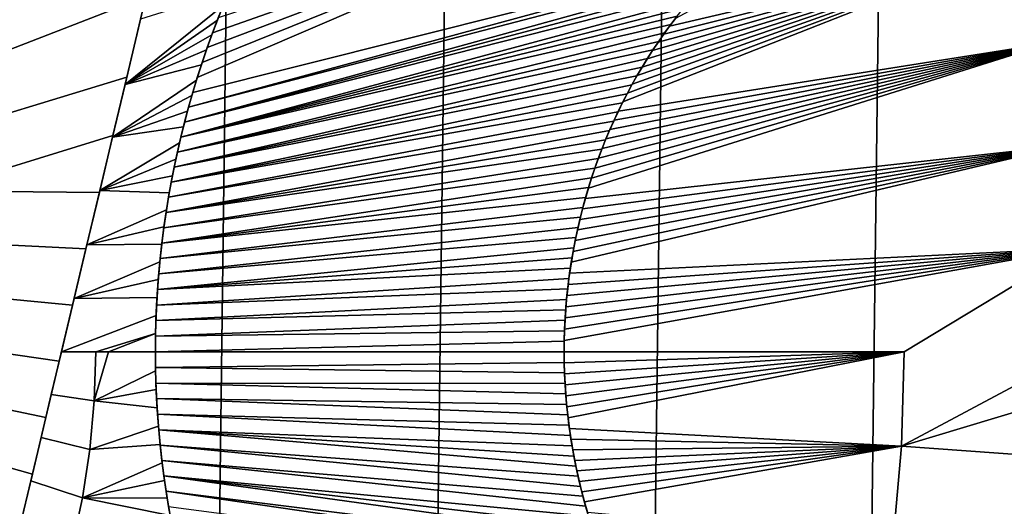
# Model space of a CAD drawing. Header units: metres. Extents: x -109 to 109, y -342 to 66.
# Tile 316 of 512: x 1.434 to 3.361, y -7.867 to -6.915. Entities that reach past the tile are written whole.
import ezdxf

# ---------------------------------------------------------------- set-up
doc = ezdxf.new("R2010")
doc.units = ezdxf.units.M
doc.layers.add('solid_K_24_62_16_000B91', color=7, linetype='CONTINUOUS')

msp = doc.modelspace()

# ---------------------------------------------------------------- linework, layer by layer
at = {"layer": 'solid_K_24_62_16_000B91'}
for points in [[(1.711693, 16.913601, -67), (1.283861, -16.951452, -67), (0.855638, -16.978449, -67), (1.283842, 16.951452, -67)], [(2.139055, 16.864889, -67), (1.711715, -16.913599, -67), (1.283861, -16.951452, -67), (1.711693, 16.913601, -67)], [(2.565308, 16.805328, -67), (2.139079, -16.864885, -67), (1.711715, -16.913599, -67), (2.139055, 16.864889, -67)], [(2.990326, 16.734932, -67), (2.565332, -16.805325, -67), (2.139079, -16.864885, -67), (2.565308, 16.805328, -67)], [(3.413546, 16.653755, -67), (2.99035, -16.734928, -67), (2.565332, -16.805325, -67), (2.990326, 16.734932, -67)], [(3.834734, 16.561848, -67), (3.413569, -16.653751, -67), (2.99035, -16.734928, -67), (3.413546, 16.653755, -67)], [(1.106628, -6.874942, 85.585426), (1.157234, -6.963665, 85.585426), (1.721073, -6.702671, 85.560394), (1.764375, -6.520541, 85.554176)], [(2.717789, -6.912697, 85.428879), (2.706201, -6.927965, 85.429916), (3.412739, -6.762368, 85.372719), (3.360702, -6.565883, 85.372696)], [(1.781939, -7.028167, 85.563416), (1.77309, -7.057299, 85.564194), (2.829129, -6.791859, 85.499199), (2.770736, -6.603265, 85.499199)], [(2.770736, -6.603265, 85.499199), (1.791344, -6.999013, 85.562599), (1.781939, -7.028167, 85.563416)], [(2.770736, -6.603265, 85.499199), (1.801305, -6.969828, 85.561729), (1.791344, -6.999013, 85.562599)], [(2.770736, -6.603265, 85.499199), (1.811878, -6.940559, 85.560806), (1.801305, -6.969828, 85.561729)], [(2.770736, -6.603265, 85.499199), (1.823087, -6.911167, 85.55983), (1.811878, -6.940559, 85.560806)], [(1.157234, -6.963665, 85.585426), (1.200741, -7.056076, 85.585426), (1.681281, -6.870039, 85.565338), (1.721073, -6.702671, 85.560394)], [(2.614834, -7.076132, 85.438095), (2.606125, -7.093839, 85.438881), (3.453368, -6.960656, 85.372719), (3.412739, -6.762368, 85.372719)], [(2.623853, -7.058679, 85.437286), (2.614834, -7.076132, 85.438095), (3.412739, -6.762368, 85.372719)], [(2.63316, -7.041477, 85.436455), (2.623853, -7.058679, 85.437286), (3.412739, -6.762368, 85.372719)], [(2.642733, -7.024525, 85.435593), (2.63316, -7.041477, 85.436455), (3.412739, -6.762368, 85.372719)], [(2.652589, -7.007832, 85.434708), (2.642733, -7.024525, 85.435593), (3.412739, -6.762368, 85.372719)], [(2.662737, -6.991393, 85.4338), (2.652589, -7.007832, 85.434708), (3.412739, -6.762368, 85.372719)], [(2.67317, -6.975193, 85.432869), (2.662737, -6.991393, 85.4338), (3.412739, -6.762368, 85.372719)], [(2.683882, -6.959218, 85.431908), (2.67317, -6.975193, 85.432869), (3.412739, -6.762368, 85.372719)], [(2.694894, -6.943473, 85.430923), (2.683882, -6.959218, 85.431908), (3.412739, -6.762368, 85.372719)], [(2.706201, -6.927965, 85.429916), (2.694894, -6.943473, 85.430923), (3.412739, -6.762368, 85.372719)], [(1.77309, -7.057299, 85.564194), (1.764782, -7.086433, 85.564919), (2.820711, -6.799636, 85.499947), (2.829129, -6.791859, 85.499199)], [(1.764782, -7.086433, 85.564919), (2.804996, -6.814669, 85.501335), (2.820711, -6.799636, 85.499947)], [(1.764782, -7.086433, 85.564919), (1.756993, -7.115597, 85.565598), (2.789795, -6.829868, 85.502678), (2.804996, -6.814669, 85.501335)], [(1.756993, -7.115597, 85.565598), (2.775104, -6.845261, 85.503983), (2.789795, -6.829868, 85.502678)], [(1.670776, -6.914223, 85.486443), (1.640446, -7.041793, 85.489571), (1.832553, -6.887455, 85.478905), (1.84444, -6.859038, 85.477867)], [(1.756993, -7.115597, 85.565598), (2.760894, -6.860853, 85.505241), (2.775104, -6.845261, 85.503983)], [(1.200741, -7.056076, 85.585426), (1.236882, -7.151608, 85.585426), (1.643817, -7.027613, 85.569321), (1.681281, -6.870039, 85.565338)], [(1.681281, -6.870039, 85.565338), (1.643817, -7.027613, 85.569321), (1.640446, -7.041793, 85.489571), (1.670776, -6.914223, 85.486443)], [(1.756993, -7.115597, 85.565598), (1.749712, -7.144808, 85.566231), (2.747145, -6.876612, 85.50647), (2.760894, -6.860853, 85.505241)], [(1.749712, -7.144808, 85.566231), (2.73384, -6.892509, 85.507652), (2.747145, -6.876612, 85.50647)], [(1.640446, -7.041793, 85.489571), (1.821164, -6.916069, 85.479904), (1.832553, -6.887455, 85.478905)], [(1.749712, -7.144808, 85.566231), (2.720995, -6.908557, 85.508789), (2.73384, -6.892509, 85.507652)], [(1.834927, -6.881648, 85.558792), (1.832553, -6.887455, 85.478905), (1.821164, -6.916069, 85.479904), (1.823087, -6.911167, 85.55983)], [(1.640446, -7.041793, 85.489571), (1.810273, -6.944933, 85.48085), (1.821164, -6.916069, 85.479904)], [(1.749712, -7.144808, 85.566231), (2.708589, -6.924761, 85.509895), (2.720995, -6.908557, 85.508789)], [(1.823087, -6.911167, 85.55983), (1.821164, -6.916069, 85.479904), (1.810273, -6.944933, 85.48085), (1.811878, -6.940559, 85.560806)], [(2.720995, -6.908557, 85.508789), (2.708589, -6.924761, 85.509895), (2.706201, -6.927965, 85.429916), (2.717789, -6.912697, 85.428879)], [(1.749712, -7.144808, 85.566231), (1.742938, -7.17409, 85.566826), (2.69659, -6.941116, 85.510963), (2.708589, -6.924761, 85.509895)], [(2.708589, -6.924761, 85.509895), (2.69659, -6.941116, 85.510963), (2.694894, -6.943473, 85.430923), (2.706201, -6.927965, 85.429916)], [(1.640446, -7.041793, 85.489571), (1.799838, -6.974016, 85.481766), (1.810273, -6.944933, 85.48085)], [(1.742938, -7.17409, 85.566826), (2.684976, -6.95762, 85.512001), (2.69659, -6.941116, 85.510963)], [(1.811878, -6.940559, 85.560806), (1.810273, -6.944933, 85.48085), (1.799838, -6.974016, 85.481766), (1.801305, -6.969828, 85.561729)], [(2.69659, -6.941116, 85.510963), (2.684976, -6.95762, 85.512001), (2.683882, -6.959218, 85.431908), (2.694894, -6.943473, 85.430923)], [(1.640446, -7.041793, 85.489571), (1.789881, -7.003406, 85.482635), (1.799838, -6.974016, 85.481766)], [(1.742938, -7.17409, 85.566826), (1.736659, -7.203481, 85.567375), (2.662935, -6.991075, 85.513969), (2.673764, -6.974269, 85.513)], [(1.742938, -7.17409, 85.566826), (2.673764, -6.974269, 85.513), (2.684976, -6.95762, 85.512001)], [(1.801305, -6.969828, 85.561729), (1.799838, -6.974016, 85.481766), (1.789881, -7.003406, 85.482635), (1.791344, -6.999013, 85.562599)], [(2.547349, -7.244876, 85.444168), (2.541466, -7.264936, 85.444702), (3.482485, -7.160959, 85.372719), (3.453368, -6.960656, 85.372719)], [(2.553554, -7.225096, 85.443611), (2.547349, -7.244876, 85.444168), (3.453368, -6.960656, 85.372719)], [(2.560127, -7.205548, 85.443016), (2.553554, -7.225096, 85.443611), (3.453368, -6.960656, 85.372719)], [(2.567037, -7.186251, 85.442398), (2.560127, -7.205548, 85.443016), (3.453368, -6.960656, 85.372719)], [(2.574243, -7.167226, 85.44175), (2.567037, -7.186251, 85.442398), (3.453368, -6.960656, 85.372719)], [(2.581743, -7.148486, 85.441071), (2.574243, -7.167226, 85.44175), (3.453368, -6.960656, 85.372719)], [(2.589573, -7.130013, 85.440369), (2.581743, -7.148486, 85.441071), (3.453368, -6.960656, 85.372719)], [(2.597709, -7.111799, 85.439636), (2.589573, -7.130013, 85.440369), (3.453368, -6.960656, 85.372719)], [(2.606125, -7.093839, 85.438881), (2.597709, -7.111799, 85.439636), (3.453368, -6.960656, 85.372719)], [(2.673764, -6.974269, 85.513), (2.662935, -6.991075, 85.513969), (2.662737, -6.991393, 85.4338), (2.67317, -6.975193, 85.432869)], [(2.684976, -6.95762, 85.512001), (2.673764, -6.974269, 85.513), (2.67317, -6.975193, 85.432869), (2.683882, -6.959218, 85.431908)], [(1.736659, -7.203481, 85.567375), (2.652468, -7.008049, 85.514908), (2.662935, -6.991075, 85.513969)], [(2.662935, -6.991075, 85.513969), (2.652468, -7.008049, 85.514908), (2.652589, -7.007832, 85.434708), (2.662737, -6.991393, 85.4338)], [(1.640446, -7.041793, 85.489571), (1.615937, -7.144879, 85.491791), (1.780394, -7.033168, 85.483467), (1.789881, -7.003406, 85.482635)], [(1.736659, -7.203481, 85.567375), (2.642344, -7.025203, 85.515808), (2.652468, -7.008049, 85.514908)], [(1.791344, -6.999013, 85.562599), (1.789881, -7.003406, 85.482635), (1.780394, -7.033168, 85.483467), (1.781939, -7.028167, 85.563416)], [(2.642344, -7.025203, 85.515808), (2.642733, -7.024525, 85.435593), (2.652589, -7.007832, 85.434708), (2.652468, -7.008049, 85.514908)], [(1.236882, -7.151608, 85.585426), (1.265435, -7.249677, 85.585426), (1.616752, -7.141451, 85.571785), (1.643817, -7.027613, 85.569321)], [(1.643817, -7.027613, 85.569321), (1.616752, -7.141451, 85.571785), (1.615937, -7.144879, 85.491791), (1.640446, -7.041793, 85.489571)], [(1.615937, -7.144879, 85.491791), (1.771331, -7.063272, 85.484261), (1.780394, -7.033168, 85.483467)], [(1.736659, -7.203481, 85.567375), (1.730858, -7.233004, 85.567879), (2.632566, -7.042536, 85.516685), (2.642344, -7.025203, 85.515808)], [(1.781939, -7.028167, 85.563416), (1.780394, -7.033168, 85.483467), (1.771331, -7.063272, 85.484261), (1.77309, -7.057299, 85.564194)], [(2.632566, -7.042536, 85.516685), (2.63316, -7.041477, 85.436455), (2.642733, -7.024525, 85.435593), (2.642344, -7.025203, 85.515808)], [(1.730858, -7.233004, 85.567879), (2.623138, -7.060033, 85.517532), (2.632566, -7.042536, 85.516685)], [(2.623138, -7.060033, 85.517532), (2.623853, -7.058679, 85.437286), (2.63316, -7.041477, 85.436455), (2.632566, -7.042536, 85.516685)], [(1.615937, -7.144879, 85.491791), (1.762759, -7.093809, 85.485008), (1.771331, -7.063272, 85.484261)], [(1.730858, -7.233004, 85.567879), (2.614062, -7.077685, 85.518341), (2.623138, -7.060033, 85.517532)], [(1.77309, -7.057299, 85.564194), (1.771331, -7.063272, 85.484261), (1.762759, -7.093809, 85.485008), (1.764782, -7.086433, 85.564919)], [(2.614062, -7.077685, 85.518341), (2.614834, -7.076132, 85.438095), (2.623853, -7.058679, 85.437286), (2.623138, -7.060033, 85.517532)], [(1.730858, -7.233004, 85.567879), (1.725557, -7.262622, 85.568344), (2.605332, -7.095491, 85.519127), (2.614062, -7.077685, 85.518341)], [(1.764782, -7.086433, 85.564919), (1.762759, -7.093809, 85.485008), (1.754647, -7.124845, 85.485725), (1.756993, -7.115597, 85.565598)], [(2.605332, -7.095491, 85.519127), (2.606125, -7.093839, 85.438881), (2.614834, -7.076132, 85.438095), (2.614062, -7.077685, 85.518341)], [(1.615937, -7.144879, 85.491791), (1.754647, -7.124845, 85.485725), (1.762759, -7.093809, 85.485008)], [(1.725557, -7.262622, 85.568344), (2.59694, -7.113463, 85.519882), (2.605332, -7.095491, 85.519127)], [(2.59694, -7.113463, 85.519882), (2.597709, -7.111799, 85.439636), (2.606125, -7.093839, 85.438881), (2.605332, -7.095491, 85.519127)], [(1.615937, -7.144879, 85.491791), (1.591043, -7.249583, 85.493752), (1.746971, -7.156345, 85.486389), (1.754647, -7.124845, 85.485725)], [(1.725557, -7.262622, 85.568344), (1.720751, -7.292365, 85.568764), (2.588889, -7.131593, 85.520599), (2.59694, -7.113463, 85.519882)], [(1.756993, -7.115597, 85.565598), (1.754647, -7.124845, 85.485725), (1.746971, -7.156345, 85.486389), (1.749712, -7.144808, 85.566231)], [(2.581184, -7.149875, 85.521294), (2.581743, -7.148486, 85.441071), (2.589573, -7.130013, 85.440369), (2.588889, -7.131593, 85.520599)], [(2.588889, -7.131593, 85.520599), (2.589573, -7.130013, 85.440369), (2.597709, -7.111799, 85.439636), (2.59694, -7.113463, 85.519882)], [(1.265435, -7.249677, 85.585426), (1.590214, -7.25307, 85.573875), (1.616752, -7.141451, 85.571785)], [(1.616752, -7.141451, 85.571785), (1.590214, -7.25307, 85.573875), (1.591043, -7.249583, 85.493752), (1.615937, -7.144879, 85.491791)], [(1.720751, -7.292365, 85.568764), (2.581184, -7.149875, 85.521294), (2.588889, -7.131593, 85.520599)], [(1.749712, -7.144808, 85.566231), (1.746971, -7.156345, 85.486389), (1.739851, -7.188276, 85.487015), (1.742938, -7.17409, 85.566826)], [(2.573813, -7.168324, 85.521957), (2.574243, -7.167226, 85.44175), (2.581743, -7.148486, 85.441071), (2.581184, -7.149875, 85.521294)], [(1.591043, -7.249583, 85.493752), (1.739851, -7.188276, 85.487015), (1.746971, -7.156345, 85.486389)], [(1.720751, -7.292365, 85.568764), (1.716423, -7.32226, 85.569145), (2.566771, -7.186942, 85.522591), (2.573813, -7.168324, 85.521957)], [(1.720751, -7.292365, 85.568764), (2.573813, -7.168324, 85.521957), (2.581184, -7.149875, 85.521294)], [(2.513907, -7.389784, 85.447189), (2.510706, -7.411223, 85.447479), (3.499995, -7.362608, 85.372719), (3.482485, -7.160959, 85.372719)], [(2.517532, -7.3685, 85.446861), (2.513907, -7.389784, 85.447189), (3.482485, -7.160959, 85.372719)], [(2.521566, -7.347373, 85.446495), (2.517532, -7.3685, 85.446861), (3.482485, -7.160959, 85.372719)], [(2.525976, -7.32645, 85.446098), (2.521566, -7.347373, 85.446495), (3.482485, -7.160959, 85.372719)], [(2.530745, -7.305762, 85.445671), (2.525976, -7.32645, 85.446098), (3.482485, -7.160959, 85.372719)], [(2.535918, -7.285248, 85.445206), (2.530745, -7.305762, 85.445671), (3.482485, -7.160959, 85.372719)], [(2.541466, -7.264936, 85.444702), (2.535918, -7.285248, 85.445206), (3.482485, -7.160959, 85.372719)], [(2.566771, -7.186942, 85.522591), (2.567037, -7.186251, 85.442398), (2.574243, -7.167226, 85.44175), (2.573813, -7.168324, 85.521957)], [(1.716423, -7.32226, 85.569145), (2.56007, -7.205711, 85.523193), (2.566771, -7.186942, 85.522591)], [(1.742938, -7.17409, 85.566826), (1.739851, -7.188276, 85.487015), (1.733226, -7.220698, 85.487595), (1.736659, -7.203481, 85.567375)], [(2.56007, -7.205711, 85.523193), (2.560127, -7.205548, 85.443016), (2.567037, -7.186251, 85.442398), (2.566771, -7.186942, 85.522591)], [(1.591043, -7.249583, 85.493752), (1.733226, -7.220698, 85.487595), (1.739851, -7.188276, 85.487015)], [(1.716423, -7.32226, 85.569145), (1.712604, -7.352238, 85.569481), (2.553721, -7.224618, 85.523766), (2.56007, -7.205711, 85.523193)], [(1.730858, -7.233004, 85.567879), (1.736659, -7.203481, 85.567375), (1.733226, -7.220698, 85.487595)], [(2.56007, -7.205711, 85.523193), (2.553721, -7.224618, 85.523766), (2.553554, -7.225096, 85.443611), (2.560127, -7.205548, 85.443016)], [(1.591043, -7.249583, 85.493752), (1.727113, -7.253565, 85.488129), (1.733226, -7.220698, 85.487595)], [(1.712604, -7.352238, 85.569481), (2.547706, -7.243688, 85.5243), (2.553721, -7.224618, 85.523766)], [(1.725557, -7.262622, 85.568344), (1.730858, -7.233004, 85.567879), (1.733226, -7.220698, 85.487595), (1.727113, -7.253565, 85.488129)], [(2.553721, -7.224618, 85.523766), (2.547706, -7.243688, 85.5243), (2.547349, -7.244876, 85.444168), (2.553554, -7.225096, 85.443611)], [(1.712604, -7.352238, 85.569481), (2.542026, -7.262918, 85.524818), (2.547706, -7.243688, 85.5243)], [(2.547706, -7.243688, 85.5243), (2.542026, -7.262918, 85.524818), (2.541466, -7.264936, 85.444702), (2.547349, -7.244876, 85.444168)], [(1.265435, -7.249677, 85.585426), (1.286227, -7.349679, 85.585426), (1.563982, -7.363402, 85.575615), (1.590214, -7.25307, 85.573875)], [(1.563982, -7.363402, 85.575615), (1.565916, -7.355269, 85.495438), (1.591043, -7.249583, 85.493752), (1.590214, -7.25307, 85.573875)], [(1.591043, -7.249583, 85.493752), (1.565916, -7.355269, 85.495438), (1.721624, -7.286788, 85.488617), (1.727113, -7.253565, 85.488129)], [(1.712604, -7.352238, 85.569481), (1.709282, -7.38236, 85.569771), (2.536696, -7.282283, 85.525291), (2.542026, -7.262918, 85.524818)], [(1.720751, -7.292365, 85.568764), (1.725557, -7.262622, 85.568344), (1.727113, -7.253565, 85.488129), (1.721624, -7.286788, 85.488617)], [(2.542026, -7.262918, 85.524818), (2.536696, -7.282283, 85.525291), (2.535918, -7.285248, 85.445206), (2.541466, -7.264936, 85.444702)], [(1.709282, -7.38236, 85.569771), (2.531726, -7.301771, 85.525742), (2.536696, -7.282283, 85.525291)], [(2.536696, -7.282283, 85.525291), (2.531726, -7.301771, 85.525742), (2.530745, -7.305762, 85.445671), (2.535918, -7.285248, 85.445206)], [(1.565916, -7.355269, 85.495438), (1.716676, -7.320471, 85.489044), (1.721624, -7.286788, 85.488617)], [(1.709282, -7.38236, 85.569771), (1.706451, -7.412622, 85.570015), (2.527096, -7.321423, 85.526161), (2.531726, -7.301771, 85.525742)], [(1.716423, -7.32226, 85.569145), (1.720751, -7.292365, 85.568764), (1.721624, -7.286788, 85.488617), (1.716676, -7.320471, 85.489044)], [(2.531726, -7.301771, 85.525742), (2.527096, -7.321423, 85.526161), (2.525976, -7.32645, 85.446098), (2.530745, -7.305762, 85.445671)], [(1.565916, -7.355269, 85.495438), (1.712322, -7.354524, 85.489426), (1.716676, -7.320471, 85.489044)], [(1.706451, -7.412622, 85.570015), (2.52281, -7.341219, 85.526543), (2.527096, -7.321423, 85.526161)], [(1.712604, -7.352238, 85.569481), (1.716423, -7.32226, 85.569145), (1.716676, -7.320471, 85.489044), (1.712322, -7.354524, 85.489426)], [(2.527096, -7.321423, 85.526161), (2.52281, -7.341219, 85.526543), (2.521566, -7.347373, 85.446495), (2.525976, -7.32645, 85.446098)], [(1.706451, -7.412622, 85.570015), (1.704139, -7.442922, 85.570221), (2.518888, -7.361123, 85.526901), (2.52281, -7.341219, 85.526543)], [(2.52281, -7.341219, 85.526543), (2.518888, -7.361123, 85.526901), (2.517532, -7.3685, 85.446861), (2.521566, -7.347373, 85.446495)], [(1.286227, -7.349679, 85.585426), (1.299127, -7.451001, 85.585426), (1.537853, -7.473303, 85.577026), (1.563982, -7.363402, 85.575615)], [(1.537853, -7.473303, 85.577026), (1.540845, -7.460719, 85.496826), (1.565916, -7.355269, 85.495438), (1.563982, -7.363402, 85.575615)], [(1.565916, -7.355269, 85.495438), (1.540845, -7.460719, 85.496826), (1.708642, -7.388876, 85.489754), (1.712322, -7.354524, 85.489426)], [(1.704139, -7.442922, 85.570221), (2.515339, -7.381122, 85.527222), (2.518888, -7.361123, 85.526901)], [(1.712604, -7.352238, 85.569481), (1.712322, -7.354524, 85.489426), (1.708642, -7.388876, 85.489754), (1.709282, -7.38236, 85.569771)], [(2.518888, -7.361123, 85.526901), (2.515339, -7.381122, 85.527222), (2.513907, -7.389784, 85.447189), (2.517532, -7.3685, 85.446861)], [(2.500243, -7.542659, 85.448425), (2.5, -7.564932, 85.448448), (3.165336, -7.564932, 85.401207), (3.499995, -7.362608, 85.372719)], [(2.500908, -7.520521, 85.448364), (2.500243, -7.542659, 85.448425), (3.499995, -7.362608, 85.372719)], [(2.501998, -7.498501, 85.448265), (2.500908, -7.520521, 85.448364), (3.499995, -7.362608, 85.372719)], [(2.503518, -7.476585, 85.448128), (2.501998, -7.498501, 85.448265), (3.499995, -7.362608, 85.372719)], [(2.505487, -7.454704, 85.447952), (2.503518, -7.476585, 85.448128), (3.499995, -7.362608, 85.372719)], [(2.507892, -7.432888, 85.447731), (2.505487, -7.454704, 85.447952), (3.499995, -7.362608, 85.372719)], [(2.510706, -7.411223, 85.447479), (2.507892, -7.432888, 85.447731), (3.499995, -7.362608, 85.372719)], [(3.499995, -7.362608, 85.372719), (3.165336, -7.564932, 85.401207), (3.159942, -7.749655, 85.401207), (3.505838, -7.564932, 85.372719)], [(1.540845, -7.460719, 85.496826), (1.705556, -7.423674, 85.490021), (1.708642, -7.388876, 85.489754)], [(1.704139, -7.442922, 85.570221), (2.512141, -7.401274, 85.527512), (2.515339, -7.381122, 85.527222)], [(1.709282, -7.38236, 85.569771), (1.708642, -7.388876, 85.489754), (1.705556, -7.423674, 85.490021), (1.706451, -7.412622, 85.570015)], [(2.515339, -7.381122, 85.527222), (2.512141, -7.401274, 85.527512), (2.510706, -7.411223, 85.447479), (2.513907, -7.389784, 85.447189)], [(1.704139, -7.442922, 85.570221), (1.702335, -7.473365, 85.570374), (2.509303, -7.421536, 85.527763), (2.512141, -7.401274, 85.527512)], [(1.706451, -7.412622, 85.570015), (1.705556, -7.423674, 85.490021), (1.703131, -7.4587, 85.490234), (1.704139, -7.442922, 85.570221)], [(2.512141, -7.401274, 85.527512), (2.509303, -7.421536, 85.527763), (2.507892, -7.432888, 85.447731), (2.510706, -7.411223, 85.447479)], [(1.540845, -7.460719, 85.496826), (1.703131, -7.4587, 85.490234), (1.705556, -7.423674, 85.490021)], [(1.702335, -7.473365, 85.570374), (2.506842, -7.441852, 85.527985), (2.509303, -7.421536, 85.527763)], [(2.504764, -7.462213, 85.528175), (2.505487, -7.454704, 85.447952), (2.507892, -7.432888, 85.447731), (2.506842, -7.441852, 85.527985)], [(2.509303, -7.421536, 85.527763), (2.506842, -7.441852, 85.527985), (2.507892, -7.432888, 85.447731)], [(1.299127, -7.451001, 85.585426), (1.304059, -7.553022, 85.585426), (1.511716, -7.583234, 85.578125), (1.537853, -7.473303, 85.577026)], [(1.702335, -7.473365, 85.570374), (1.701036, -7.503889, 85.570488), (2.504764, -7.462213, 85.528175), (2.506842, -7.441852, 85.527985)], [(1.704139, -7.442922, 85.570221), (1.703131, -7.4587, 85.490234), (1.701428, -7.493818, 85.490387), (1.702335, -7.473365, 85.570374)], [(2.503054, -7.48268, 85.528328), (2.503518, -7.476585, 85.448128), (2.505487, -7.454704, 85.447952), (2.504764, -7.462213, 85.528175)], [(1.511716, -7.583234, 85.578125), (1.516068, -7.564932, 85.49791), (1.540845, -7.460719, 85.496826), (1.537853, -7.473303, 85.577026)], [(1.540845, -7.460719, 85.496826), (1.516068, -7.564932, 85.49791), (1.701428, -7.493818, 85.490387), (1.703131, -7.4587, 85.490234)], [(1.701036, -7.503889, 85.570488), (2.503054, -7.48268, 85.528328), (2.504764, -7.462213, 85.528175)], [(1.701036, -7.503889, 85.570488), (1.702335, -7.473365, 85.570374), (1.701428, -7.493818, 85.490387)], [(2.501718, -7.503206, 85.52845), (2.501998, -7.498501, 85.448265), (2.503518, -7.476585, 85.448128), (2.503054, -7.48268, 85.528328)], [(1.701428, -7.493818, 85.490387), (1.516068, -7.564932, 85.49791), (1.583119, -7.564932, 85.495308), (1.700392, -7.529204, 85.490471)], [(1.701036, -7.503889, 85.570488), (1.700261, -7.534369, 85.570557), (2.501718, -7.503206, 85.52845), (2.503054, -7.48268, 85.528328)], [(1.700261, -7.534369, 85.570557), (1.701036, -7.503889, 85.570488), (1.701428, -7.493818, 85.490387), (1.700392, -7.529204, 85.490471)], [(1.700261, -7.534369, 85.570557), (2.500764, -7.523737, 85.528534), (2.501718, -7.503206, 85.52845)], [(2.500764, -7.523737, 85.528534), (2.500908, -7.520521, 85.448364), (2.501998, -7.498501, 85.448265), (2.501718, -7.503206, 85.52845)], [(1.700392, -7.529204, 85.490471), (1.583119, -7.564932, 85.495308), (1.608038, -7.564932, 85.494316)], [(1.700392, -7.529204, 85.490471), (1.608038, -7.564932, 85.494316), (1.7, -7.564932, 85.490509)], [(1.700005, -7.564931, 85.57058), (1.700261, -7.534369, 85.570557), (1.700392, -7.529204, 85.490471), (1.7, -7.564932, 85.490509)], [(1.700261, -7.534369, 85.570557), (1.700005, -7.564931, 85.57058), (2.500196, -7.544298, 85.528587), (2.500764, -7.523737, 85.528534)], [(2.500196, -7.544298, 85.528587), (2.500243, -7.542659, 85.448425), (2.500908, -7.520521, 85.448364), (2.500764, -7.523737, 85.528534)], [(1.304059, -7.553022, 85.585426), (1.300992, -7.655117, 85.585426), (1.485501, -7.693499, 85.578903), (1.511716, -7.583234, 85.578125)], [(1.700005, -7.564931, 85.57058), (2.500007, -7.564931, 85.528603), (2.500196, -7.544298, 85.528587)], [(2.500196, -7.544298, 85.528587), (2.500007, -7.564931, 85.528603), (2.5, -7.564932, 85.448448), (2.500243, -7.542659, 85.448425)], [(1.485501, -7.693499, 85.578903), (1.496264, -7.64823, 85.498566), (1.516068, -7.564932, 85.49791), (1.511716, -7.583234, 85.578125)], [(1.516068, -7.564932, 85.49791), (1.496264, -7.64823, 85.498566), (1.580232, -7.660501, 85.495308), (1.583119, -7.564932, 85.495308)], [(1.608038, -7.564932, 85.494316), (1.583119, -7.564932, 85.495308), (1.580232, -7.660501, 85.495308)], [(1.700423, -7.601833, 85.490471), (1.7, -7.564932, 85.490509), (1.608038, -7.564932, 85.494316), (1.580232, -7.660501, 85.495308)], [(1.700261, -7.595493, 85.570557), (1.700005, -7.564931, 85.57058), (1.7, -7.564932, 85.490509), (1.700423, -7.601833, 85.490471)], [(1.700005, -7.564931, 85.57058), (1.700261, -7.595493, 85.570557), (2.500196, -7.585565, 85.528587), (2.500007, -7.564931, 85.528603)], [(2.500007, -7.564931, 85.528603), (2.500196, -7.585565, 85.528587), (2.500228, -7.586634, 85.448425), (2.5, -7.564932, 85.448448)], [(2.5, -7.564932, 85.448448), (2.500228, -7.586634, 85.448425), (3.165336, -7.564932, 85.401207)], [(2.500228, -7.586634, 85.448425), (2.50086, -7.60822, 85.448372), (3.165336, -7.564932, 85.401207)], [(2.50086, -7.60822, 85.448372), (2.501898, -7.629702, 85.448273), (3.165336, -7.564932, 85.401207)], [(2.501898, -7.629702, 85.448273), (2.503346, -7.651095, 85.448143), (3.165336, -7.564932, 85.401207)], [(2.503346, -7.651095, 85.448143), (2.505221, -7.672465, 85.447975), (3.165336, -7.564932, 85.401207)], [(2.505221, -7.672465, 85.447975), (2.507513, -7.693781, 85.447769), (3.165336, -7.564932, 85.401207)], [(2.510196, -7.714966, 85.447525), (3.159942, -7.749655, 85.401207), (3.165336, -7.564932, 85.401207), (2.507513, -7.693781, 85.447769)], [(3.773511, -7.564932, 85.348259), (3.505838, -7.564932, 85.372719), (3.159942, -7.749655, 85.401207)], [(4.733225, -7.862721, 85.244499), (4.742583, -7.564932, 85.244499), (3.773511, -7.564932, 85.348259), (3.159942, -7.749655, 85.401207)], [(1.700261, -7.595493, 85.570557), (2.500764, -7.606126, 85.528534), (2.500196, -7.585565, 85.528587)], [(2.500196, -7.585565, 85.528587), (2.500764, -7.606126, 85.528534), (2.50086, -7.60822, 85.448372), (2.500228, -7.586634, 85.448425)], [(1.701525, -7.638347, 85.490372), (1.700423, -7.601833, 85.490471), (1.580232, -7.660501, 85.495308)], [(1.700261, -7.595493, 85.570557), (1.700423, -7.601833, 85.490471), (1.701525, -7.638347, 85.490372), (1.701036, -7.625973, 85.570488)], [(1.701036, -7.625973, 85.570488), (2.501718, -7.626657, 85.52845), (2.500764, -7.606126, 85.528534), (1.700261, -7.595493, 85.570557)], [(2.500764, -7.606126, 85.528534), (2.501718, -7.626657, 85.52845), (2.501898, -7.629702, 85.448273), (2.50086, -7.60822, 85.448372)], [(1.701036, -7.625973, 85.570488), (1.701525, -7.638347, 85.490372), (1.703333, -7.674556, 85.490211), (1.702335, -7.656497, 85.570374)], [(1.702335, -7.656497, 85.570374), (2.504764, -7.66765, 85.528175), (2.503054, -7.647183, 85.528328), (1.701036, -7.625973, 85.570488)], [(1.701036, -7.625973, 85.570488), (2.503054, -7.647183, 85.528328), (2.501718, -7.626657, 85.52845)], [(2.501718, -7.626657, 85.52845), (2.503054, -7.647183, 85.528328), (2.503346, -7.651095, 85.448143), (2.501898, -7.629702, 85.448273)], [(1.496264, -7.64823, 85.498566), (1.476256, -7.732382, 85.499046), (1.571581, -7.755722, 85.495308), (1.580232, -7.660501, 85.495308)], [(1.485501, -7.693499, 85.578903), (1.476256, -7.732382, 85.499046), (1.496264, -7.64823, 85.498566)], [(1.703333, -7.674556, 85.490211), (1.701525, -7.638347, 85.490372), (1.580232, -7.660501, 85.495308)], [(2.503054, -7.647183, 85.528328), (2.504764, -7.66765, 85.528175), (2.505221, -7.672465, 85.447975), (2.503346, -7.651095, 85.448143)], [(1.300992, -7.655117, 85.585426), (1.289943, -7.756658, 85.585426), (1.459191, -7.804156, 85.579361), (1.485501, -7.693499, 85.578903)], [(1.705914, -7.710652, 85.48999), (1.703333, -7.674556, 85.490211), (1.580232, -7.660501, 85.495308), (1.571581, -7.755722, 85.495308)], [(1.704139, -7.68694, 85.570221), (1.702335, -7.656497, 85.570374), (1.703333, -7.674556, 85.490211)], [(1.704139, -7.68694, 85.570221), (2.509303, -7.708327, 85.527763), (2.506842, -7.688011, 85.527985), (1.702335, -7.656497, 85.570374)], [(1.702335, -7.656497, 85.570374), (2.506842, -7.688011, 85.527985), (2.504764, -7.66765, 85.528175)], [(2.504764, -7.66765, 85.528175), (2.506842, -7.688011, 85.527985), (2.507513, -7.693781, 85.447769), (2.505221, -7.672465, 85.447975)], [(1.70645, -7.717239, 85.570015), (1.704139, -7.68694, 85.570221), (1.703333, -7.674556, 85.490211), (1.705914, -7.710652, 85.48999)], [(1.70645, -7.717239, 85.570015), (2.515339, -7.748741, 85.527222), (2.512141, -7.728589, 85.527512), (1.704139, -7.68694, 85.570221)], [(1.704139, -7.68694, 85.570221), (2.512141, -7.728589, 85.527512), (2.509303, -7.708327, 85.527763)], [(2.506842, -7.688011, 85.527985), (2.509303, -7.708327, 85.527763), (2.510196, -7.714966, 85.447525), (2.507513, -7.693781, 85.447769)], [(1.485501, -7.693499, 85.578903), (1.459191, -7.804156, 85.579361), (1.456051, -7.817364, 85.499344), (1.476256, -7.732382, 85.499046)], [(1.709194, -7.746485, 85.4897), (1.705914, -7.710652, 85.48999), (1.571581, -7.755722, 85.495308)], [(1.709282, -7.747501, 85.569771), (1.70645, -7.717239, 85.570015), (1.705914, -7.710652, 85.48999), (1.709194, -7.746485, 85.4897)], [(1.709282, -7.747501, 85.569771), (2.527095, -7.80844, 85.526161), (2.52281, -7.788644, 85.526543), (1.70645, -7.717239, 85.570015)], [(1.70645, -7.717239, 85.570015), (2.52281, -7.788644, 85.526543), (2.518888, -7.76874, 85.526901)], [(1.70645, -7.717239, 85.570015), (2.518888, -7.76874, 85.526901), (2.515339, -7.748741, 85.527222)], [(2.509303, -7.708327, 85.527763), (2.512141, -7.728589, 85.527512), (2.513254, -7.735947, 85.44725), (2.510196, -7.714966, 85.447525)], [(2.510196, -7.714966, 85.447525), (2.513254, -7.735947, 85.44725), (3.159942, -7.749655, 85.401207)], [(1.476256, -7.732382, 85.499046), (1.456051, -7.817364, 85.499344), (1.557197, -7.850247, 85.495308), (1.571581, -7.755722, 85.495308)], [(1.709194, -7.746485, 85.4897), (1.571581, -7.755722, 85.495308), (1.557197, -7.850247, 85.495308), (1.713093, -7.781814, 85.489357)], [(1.712603, -7.777625, 85.569481), (1.709282, -7.747501, 85.569771), (1.709194, -7.746485, 85.4897), (1.713093, -7.781814, 85.489357)], [(2.512141, -7.728589, 85.527512), (2.515339, -7.748741, 85.527222), (2.516718, -7.756793, 85.446938), (2.513254, -7.735947, 85.44725)], [(2.513254, -7.735947, 85.44725), (2.516718, -7.756793, 85.446938), (3.159942, -7.749655, 85.401207)], [(1.289943, -7.756658, 85.585426), (1.270982, -7.857022, 85.585426), (1.432829, -7.915037, 85.579498), (1.459191, -7.804156, 85.579361)], [(1.712603, -7.777625, 85.569481), (2.536695, -7.847579, 85.525291), (2.531726, -7.828092, 85.525742), (1.709282, -7.747501, 85.569771)], [(1.709282, -7.747501, 85.569771), (2.531726, -7.828092, 85.525742), (2.527095, -7.80844, 85.526161)], [(2.515339, -7.748741, 85.527222), (2.518888, -7.76874, 85.526901), (2.516718, -7.756793, 85.446938)], [(2.516718, -7.756793, 85.446938), (2.520576, -7.777502, 85.446587), (3.159942, -7.749655, 85.401207)], [(2.52281, -7.788644, 85.526543), (2.520576, -7.777502, 85.446587), (2.516718, -7.756793, 85.446938), (2.518888, -7.76874, 85.526901)], [(2.520576, -7.777502, 85.446587), (2.524799, -7.798029, 85.446205), (3.159942, -7.749655, 85.401207)], [(2.524799, -7.798029, 85.446205), (2.529372, -7.818346, 85.445793), (3.159942, -7.749655, 85.401207)], [(2.529372, -7.818346, 85.445793), (2.534335, -7.838509, 85.445343), (3.159942, -7.749655, 85.401207)], [(2.534335, -7.838509, 85.445343), (2.539663, -7.858493, 85.444862), (3.159942, -7.749655, 85.401207)], [(2.545325, -7.878257, 85.444351), (3.143776, -7.933748, 85.401207), (3.159942, -7.749655, 85.401207), (2.539663, -7.858493, 85.444862)], [(4.705186, -8.159335, 85.244499), (4.733225, -7.862721, 85.244499), (3.159942, -7.749655, 85.401207), (3.143776, -7.933748, 85.401207)], [(1.717708, -7.816796, 85.488953), (1.713093, -7.781814, 85.489357), (1.557197, -7.850247, 85.495308)], [(1.712603, -7.777625, 85.569481), (1.713093, -7.781814, 85.489357), (1.717708, -7.816796, 85.488953), (1.716423, -7.807602, 85.569145)], [(1.716423, -7.807602, 85.569145), (2.547706, -7.886175, 85.524307), (2.542026, -7.866946, 85.524818), (1.712603, -7.777625, 85.569481)], [(1.712603, -7.777625, 85.569481), (2.542026, -7.866946, 85.524818), (2.536695, -7.847579, 85.525291)], [(2.527095, -7.80844, 85.526161), (2.524799, -7.798029, 85.446205), (2.520576, -7.777502, 85.446587), (2.52281, -7.788644, 85.526543)], [(1.459191, -7.804156, 85.579361), (1.432829, -7.915037, 85.579498), (1.435846, -7.902348, 85.499443), (1.456051, -7.817364, 85.499344)], [(2.531726, -7.828092, 85.525742), (2.529372, -7.818346, 85.445793), (2.524799, -7.798029, 85.446205), (2.527095, -7.80844, 85.526161)], [(1.456051, -7.817364, 85.499344), (1.435846, -7.902348, 85.499443), (1.537133, -7.943731, 85.495308), (1.557197, -7.850247, 85.495308)], [(1.722941, -7.851357, 85.488495), (1.717708, -7.816796, 85.488953), (1.557197, -7.850247, 85.495308)], [(1.716423, -7.807602, 85.569145), (1.717708, -7.816796, 85.488953), (1.722941, -7.851357, 85.488495), (1.72075, -7.837497, 85.568764)], [(1.72075, -7.837497, 85.568764), (2.566771, -7.942921, 85.522591), (2.56007, -7.924152, 85.523193), (1.716423, -7.807602, 85.569145)], [(1.716423, -7.807602, 85.569145), (2.56007, -7.924152, 85.523193), (2.553721, -7.905245, 85.523766)], [(1.716423, -7.807602, 85.569145), (2.553721, -7.905245, 85.523766), (2.547706, -7.886175, 85.524307)], [(2.536695, -7.847579, 85.525291), (2.534335, -7.838509, 85.445343), (2.529372, -7.818346, 85.445793), (2.531726, -7.828092, 85.525742)], [(1.72075, -7.837497, 85.568764), (1.722941, -7.851357, 85.488495), (1.728732, -7.885395, 85.487991), (1.725556, -7.867239, 85.568344)], [(1.725556, -7.867239, 85.568344), (2.581184, -7.979988, 85.521294), (2.573812, -7.961539, 85.521957), (1.72075, -7.837497, 85.568764)], [(1.72075, -7.837497, 85.568764), (2.573812, -7.961539, 85.521957), (2.566771, -7.942921, 85.522591)], [(2.542026, -7.866946, 85.524818), (2.539663, -7.858493, 85.444862), (2.534335, -7.838509, 85.445343), (2.536695, -7.847579, 85.525291)], [(1.735178, -7.919023, 85.487427), (1.728732, -7.885395, 85.487991), (1.557197, -7.850247, 85.495308), (1.537133, -7.943731, 85.495308)], [(1.728732, -7.885395, 85.487991), (1.722941, -7.851357, 85.488495), (1.557197, -7.850247, 85.495308)], [(2.547706, -7.886175, 85.524307), (2.545325, -7.878257, 85.444351), (2.539663, -7.858493, 85.444862), (2.542026, -7.866946, 85.524818)]]:
    msp.add_3dface(points, dxfattribs=at)

doc.saveas('drawing.dxf')
